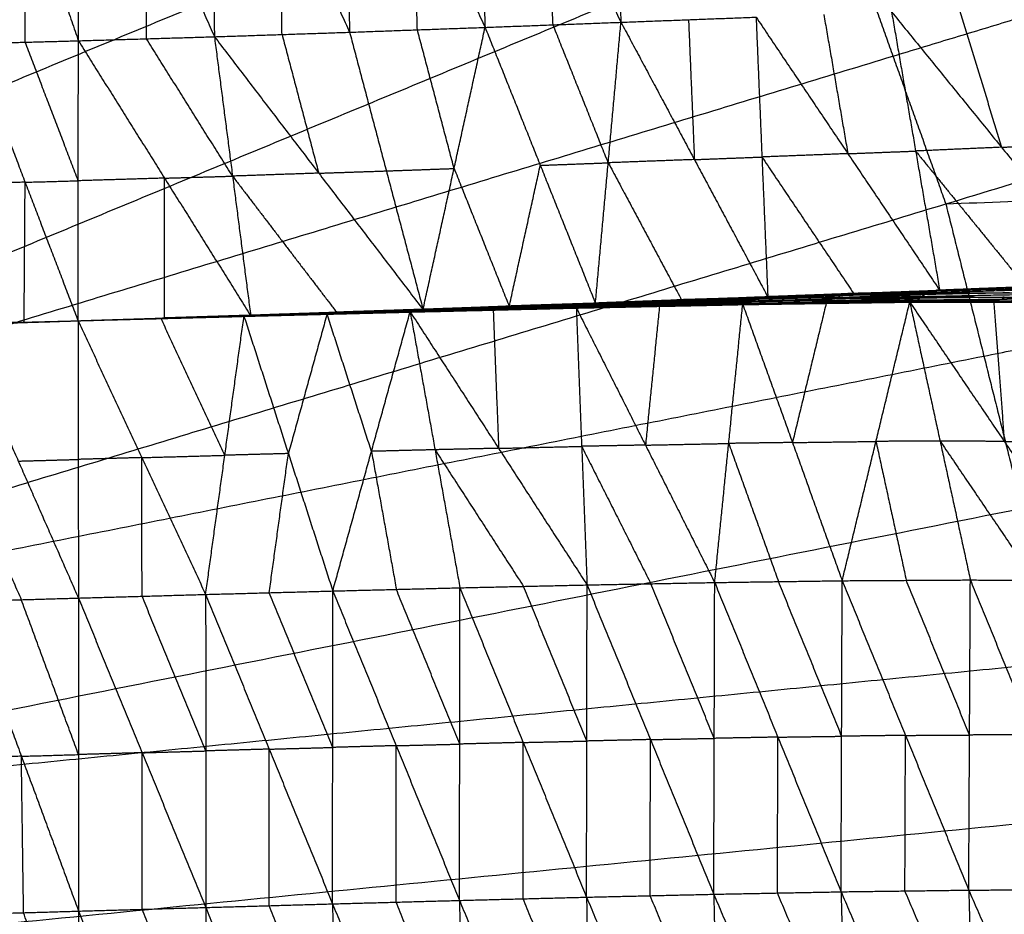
# Model space of a CAD drawing. Header units: millimetres. Extents: x -106 to 110, y -96 to 120.
# Tile 776 of 1020: x 20 to 28, y 14 to 21. Entities that reach past the tile are written whole.
import ezdxf

# ---------------------------------------------------------------- set-up
doc = ezdxf.new("R2010")
doc.units = ezdxf.units.MM
doc.header["$MEASUREMENT"] = 0
doc.layers.add('Default', color=7, linetype='Continuous', true_color=0x000000)

msp = doc.modelspace()

# ---------------------------------------------------------------- linework, layer by layer
at = {"layer": 'Default'}
for points in [[(1.8192, 11.9553, 3.7219), (11.2431, 21.3793, 3.7354), (20.667, 30.8032, 3.7488)], [(1.8192, 11.9553, 3.7219), (12.1214, 20.4102, 3.7354), (22.4237, 28.865, 3.7488)], [(12.1214, 20.4102, 3.7354), (17.6621, 24.1124, 3.7421), (23.2028, 27.8145, 3.7488)], [(1.8192, 11.9553, 3.7219), (12.9005, 19.3597, 3.7354), (23.9819, 26.764, 3.7488)], [(12.9005, 19.3597, 3.7354), (18.7774, 22.5009, 3.7421), (24.6543, 25.6422, 3.7488)], [(1.8192, 11.9553, 3.7219), (13.5729, 18.2379, 3.7354), (25.3267, 24.5204, 3.7488)], [(27.3263, 19.6929, 3.7488), (35.1092, 22.0538, 3.779), (42.892, 24.4147, 3.8092)], [(23.3767, 23.7601, -2.8234), (23.4308, 22.4622, -2.3262), (23.4849, 21.1642, -1.829)], [(23.3767, 23.7601, -2.8234), (23.9973, 22.4834, -2.3256), (24.618, 21.2067, -1.8278)], [(24.4725, 23.7977, -2.8249), (24.5452, 22.5022, -2.3263), (24.618, 21.2067, -1.8278)], [(20.0937, 21.0525, -1.8327), (20.0944, 22.3544, -2.3283), (20.0951, 23.6564, -2.824)], [(20.0951, 23.6564, -2.824), (20.6615, 22.3712, -2.3271), (21.2279, 21.0861, -1.8302)], [(21.1925, 23.6885, -2.8209), (21.2102, 22.3873, -2.3255), (21.2279, 21.0861, -1.8302)], [(21.1925, 23.6885, -2.8209), (21.7739, 22.4061, -2.3251), (22.3552, 21.1236, -1.8294)], [(22.2834, 23.7234, -2.8214), (22.3193, 22.4235, -2.3254), (22.3552, 21.1236, -1.8294)], [(22.2834, 23.7234, -2.8214), (22.8842, 22.4438, -2.3252), (23.4849, 21.1642, -1.829)], [(19.2112, 23.6324, -2.8303), (19.6524, 22.3424, -2.3315), (20.0937, 21.0525, -1.8327)], [(13.5729, 18.2379, 3.7354), (19.7294, 20.788, 3.7421), (25.8859, 23.3381, 3.7488)], [(26.8857, 20.9243, 3.7488), (30.7771, 22.1048, 3.7639), (34.6685, 23.2852, 3.779)], [(22.9201, 21.1439, -1.8292), (22.9021, 21.7939, -2.0772), (22.8842, 22.4438, -2.3252)], [(24.0514, 21.1854, -1.8284), (24.0244, 21.8344, -2.077), (23.9973, 22.4834, -2.3256)], [(19.6509, 21.0406, -1.8347), (19.6516, 21.6915, -2.0831), (19.6524, 22.3424, -2.3315)], [(20.6608, 21.0693, -1.8315), (20.6611, 21.7203, -2.0793), (20.6615, 22.3712, -2.3271)], [(21.7916, 21.1049, -1.8298), (21.7827, 21.7555, -2.0775), (21.7739, 22.4061, -2.3251)], [(1.8192, 11.9553, 3.7219), (14.1321, 17.0555, 3.7354), (26.4451, 22.1557, 3.7488)], [(26.4451, 22.1557, 3.7488), (26.8857, 20.9243, 3.7488), (27.3263, 19.6929, 3.7488)], [(26.3093, 21.2714, -1.8215), (26.4096, 20.6914, -1.3616), (26.5099, 20.1113, -0.9016)], [(26.8743, 21.2933, -1.8185), (27.0749, 20.1332, -0.8986), (27.2755, 18.9731, 0.0213)], [(26.8743, 21.2933, -1.8185), (27.7911, 20.1649, -0.897), (28.7079, 19.0366, 0.0245)], [(27.4388, 21.3166, -1.8132), (27.615, 20.7408, -1.3551), (27.7911, 20.1649, -0.897)], [(23.4849, 21.1642, -1.829), (24.0514, 21.1854, -1.8284), (24.618, 21.2067, -1.8278)], [(24.5116, 20.0354, -0.906), (24.2815, 20.6104, -1.3672), (24.0514, 21.1854, -1.8284)], [(24.4052, 18.8641, 0.0159), (24.5116, 20.0354, -0.906), (24.618, 21.2067, -1.8278)], [(24.618, 21.2067, -1.8278), (25.1811, 21.2281, -1.8262), (25.7443, 21.2495, -1.8246)], [(24.618, 21.2067, -1.8278), (25.2301, 20.0622, -0.9046), (25.8422, 18.9178, 0.0185)], [(25.1811, 21.2281, -1.8262), (25.2056, 20.6452, -1.3654), (25.2301, 20.0622, -0.9046)], [(25.7443, 21.2495, -1.8246), (25.7932, 20.0836, -0.9031), (25.8422, 18.9178, 0.0185)], [(25.7443, 21.2495, -1.8246), (26.5099, 20.1113, -0.9016), (27.2755, 18.9731, 0.0213)], [(21.2279, 21.0861, -1.8302), (21.7916, 21.1049, -1.8298), (22.3552, 21.1236, -1.8294)], [(21.7916, 21.1049, -1.8298), (21.9446, 20.5268, -1.3691), (22.0977, 19.9488, -0.9084)], [(22.3552, 21.1236, -1.8294), (22.9201, 21.1439, -1.8292), (23.4849, 21.1642, -1.829)], [(22.3552, 21.1236, -1.8294), (22.6614, 19.9676, -0.908), (22.9676, 18.8116, 0.0134)], [(23.2263, 19.9879, -0.9078), (23.0732, 20.5659, -1.3685), (22.9201, 21.1439, -1.8292)], [(22.9676, 18.8116, 0.0134), (23.2263, 19.9879, -0.9078), (23.4849, 21.1642, -1.829)], [(23.4849, 21.1642, -1.829), (23.9451, 20.0142, -0.9066), (24.4052, 18.8641, 0.0159)], [(19.208, 21.0287, -1.8366), (19.6509, 21.0406, -1.8347), (20.0937, 21.0525, -1.8327)], [(19.208, 21.0287, -1.8366), (19.6495, 19.8736, -0.9139), (20.0909, 18.7184, 0.0088)], [(20.0923, 19.8855, -0.912), (19.8716, 20.463, -1.3733), (19.6509, 21.0406, -1.8347)], [(20.0909, 18.7184, 0.0088), (20.0923, 19.8855, -0.912), (20.0937, 21.0525, -1.8327)], [(20.0937, 21.0525, -1.8327), (20.6608, 21.0693, -1.8315), (21.2279, 21.0861, -1.8302)], [(20.0937, 21.0525, -1.8327), (20.8119, 19.9074, -0.9107), (21.53, 18.7623, 0.0112)], [(21.379, 19.9242, -0.9095), (21.0199, 20.4967, -1.3705), (20.6608, 21.0693, -1.8315)], [(21.2279, 21.0861, -1.8302), (21.379, 19.9242, -0.9095), (21.53, 18.7623, 0.0112)], [(21.2279, 21.0861, -1.8302), (22.0977, 19.9488, -0.9084), (22.9676, 18.8116, 0.0134)], [(14.1321, 17.0555, 3.7354), (20.5089, 18.9899, 3.7421), (26.8857, 20.9243, 3.7488)], [(27.3263, 19.6929, 3.7488), (35.6209, 20.0108, 3.779), (43.9154, 20.3288, 3.8092)], [(26.5099, 20.1113, -0.9016), (26.7924, 20.1223, -0.9001), (27.0749, 20.1332, -0.8986)], [(27.7911, 20.1649, -0.897), (27.433, 20.1491, -0.8978), (27.0749, 20.1332, -0.8986)], [(27.0749, 20.1332, -0.8986), (27.5333, 19.569, -0.4378), (27.9917, 19.0048, 0.0229)], [(27.7911, 20.1649, -0.897), (28.0734, 20.1766, -0.8944), (28.3556, 20.1882, -0.8918)], [(23.9451, 20.0142, -0.9066), (24.2283, 20.0248, -0.9063), (24.5116, 20.0354, -0.906)], [(25.2301, 20.0622, -0.9046), (24.8709, 20.0488, -0.9053), (24.5116, 20.0354, -0.906)], [(24.5116, 20.0354, -0.906), (24.8177, 19.4632, -0.4444), (25.1237, 18.891, 0.0172)], [(25.2301, 20.0622, -0.9046), (25.5117, 20.0729, -0.9039), (25.7932, 20.0836, -0.9031)], [(26.5099, 20.1113, -0.9016), (26.1516, 20.0975, -0.9024), (25.7932, 20.0836, -0.9031)], [(25.7932, 20.0836, -0.9031), (26.1761, 19.5145, -0.4416), (26.5589, 18.9454, 0.0199)], [(22.0977, 19.9488, -0.9084), (22.3796, 19.9582, -0.9082), (22.6614, 19.9676, -0.908)], [(22.6614, 19.9676, -0.908), (22.9438, 19.9777, -0.9079), (23.2263, 19.9879, -0.9078)], [(23.2263, 19.9879, -0.9078), (23.4563, 19.4129, -0.4466), (23.6864, 18.8378, 0.0146)], [(23.6864, 18.8378, 0.0146), (23.8158, 19.426, -0.446), (23.9451, 20.0142, -0.9066)], [(27.6441, 18.4242, 3.7488), (31.6325, 19.2175, 3.7639), (35.6209, 20.0108, 3.779)], [(19.6495, 19.8736, -0.9139), (19.4246, 19.8673, -0.9142), (19.1997, 19.861, -0.9145)], [(19.6411, 18.7059, 0.0082), (19.6453, 19.2897, -0.4529), (19.6495, 19.8736, -0.9139)], [(19.6495, 19.8736, -0.9139), (19.8709, 19.8795, -0.9129), (20.0923, 19.8855, -0.912)], [(20.8119, 19.9074, -0.9107), (20.4521, 19.8964, -0.9114), (20.0923, 19.8855, -0.912)], [(20.8105, 18.7404, 0.01), (20.8112, 19.3239, -0.4504), (20.8119, 19.9074, -0.9107)], [(20.8119, 19.9074, -0.9107), (21.0954, 19.9158, -0.9101), (21.379, 19.9242, -0.9095)], [(22.0977, 19.9488, -0.9084), (21.7383, 19.9365, -0.909), (21.379, 19.9242, -0.9095)], [(21.379, 19.9242, -0.9095), (21.8139, 19.3556, -0.4486), (22.2488, 18.7869, 0.0123)], [(1.8192, 11.9553, 3.7219), (14.5727, 15.8241, 3.7354), (27.3263, 19.6929, 3.7488)], [(27.3263, 19.6929, 3.7488), (27.6441, 18.4242, 3.7488), (27.9619, 17.1555, 3.7488)], [(25.7971, 18.9193, 0.0152), (26.5095, 18.9454, 0.0148), (27.2218, 18.9716, 0.0145)], [(25.8422, 18.9178, 0.0185), (26.5589, 18.9454, 0.0199), (27.2755, 18.9731, 0.0213)], [(25.8422, 18.9178, 0.0185), (26.532, 18.9447, 0.0165), (27.2218, 18.9716, 0.0145)], [(26.532, 18.9447, 0.0165), (26.8903, 18.9585, 0.0172), (27.2487, 18.9724, 0.0179)], [(27.1729, 18.9526, -0.003), (27.8819, 18.9741, -0.0114), (28.5909, 18.9956, -0.0198)], [(27.1729, 18.9526, -0.003), (27.1974, 18.9621, 0.0057), (27.2218, 18.9716, 0.0145)], [(27.9064, 18.9836, -0.0027), (27.5519, 18.9729, 0.0015), (27.1974, 18.9621, 0.0057)], [(27.2218, 18.9716, 0.0145), (27.9342, 18.9994, 0.0101), (28.6465, 19.0271, 0.0057)], [(27.2218, 18.9716, 0.0145), (27.9064, 18.9836, -0.0027), (28.5909, 18.9956, -0.0198)], [(27.2218, 18.9716, 0.0145), (27.2487, 18.9724, 0.0179), (27.2755, 18.9731, 0.0213)], [(27.961, 19.0001, 0.0135), (27.6048, 18.9862, 0.0157), (27.2487, 18.9724, 0.0179)], [(27.2487, 18.9724, 0.0179), (27.5914, 18.9859, 0.014), (27.9342, 18.9994, 0.0101)], [(27.2755, 18.9731, 0.0213), (27.9917, 19.0048, 0.0229), (28.7079, 19.0366, 0.0245)], [(27.2755, 18.9731, 0.0213), (27.961, 19.0001, 0.0135), (28.6465, 19.0271, 0.0057)], [(24.3112, 18.8451, -0.0037), (25.0152, 18.8654, -0.0026), (25.7191, 18.8856, -0.0016)], [(24.3395, 18.8596, -0.0006), (25.0478, 18.8834, 0.0004), (25.7561, 18.9073, 0.0015)], [(24.3395, 18.8596, -0.0006), (25.0293, 18.8726, -0.0011), (25.7191, 18.8856, -0.0016)], [(25.0635, 18.887, 0.0065), (24.7093, 18.8751, 0.006), (24.3552, 18.8631, 0.0055)], [(24.3708, 18.8667, 0.0115), (25.084, 18.893, 0.0134), (25.7971, 18.9193, 0.0152)], [(24.3708, 18.8667, 0.0115), (25.0635, 18.887, 0.0065), (25.7561, 18.9073, 0.0015)], [(24.388, 18.8654, 0.0137), (24.736, 18.8792, 0.0135), (25.084, 18.893, 0.0134)], [(25.1012, 18.8917, 0.0155), (24.7446, 18.8786, 0.0146), (24.388, 18.8654, 0.0137)], [(24.4052, 18.8641, 0.0159), (25.1012, 18.8917, 0.0155), (25.7971, 18.9193, 0.0152)], [(24.4052, 18.8641, 0.0159), (25.1237, 18.891, 0.0172), (25.8422, 18.9178, 0.0185)], [(25.0293, 18.8726, -0.0011), (25.3835, 18.8845, -0.0006), (25.7376, 18.8964, 0)], [(25.7376, 18.8964, 0), (25.3927, 18.8899, 0.0002), (25.0478, 18.8834, 0.0004)], [(25.0478, 18.8834, 0.0004), (25.0556, 18.8852, 0.0035), (25.0635, 18.887, 0.0065)], [(25.0635, 18.887, 0.0065), (25.42, 18.9001, 0.0074), (25.7766, 18.9133, 0.0083)], [(25.7766, 18.9133, 0.0083), (25.4303, 18.9031, 0.0109), (25.084, 18.893, 0.0134)], [(25.1012, 18.8917, 0.0155), (25.4604, 18.9051, 0.0162), (25.8197, 18.9185, 0.0168)], [(25.1237, 18.891, 0.0172), (25.1125, 18.8913, 0.0164), (25.1012, 18.8917, 0.0155)], [(25.6864, 18.8652, 0.0031), (26.3881, 18.8788, 0.0012), (27.0897, 18.8923, -0.0007)], [(25.6864, 18.8652, 0.0031), (25.7028, 18.8754, 0.0007), (25.7191, 18.8856, -0.0016)], [(26.4044, 18.8889, -0.0011), (26.0536, 18.8822, -0.0002), (25.7028, 18.8754, 0.0007)], [(25.7191, 18.8856, -0.0016), (26.424, 18.9036, -0.004), (27.1289, 18.9215, -0.0065)], [(25.7191, 18.8856, -0.0016), (25.7376, 18.8964, 0), (25.7561, 18.9073, 0.0015)], [(25.7191, 18.8856, -0.0016), (26.4044, 18.8889, -0.0011), (27.0897, 18.8923, -0.0007)], [(26.4425, 18.9144, -0.0025), (26.09, 18.9054, -0.0013), (25.7376, 18.8964, 0)], [(25.7561, 18.9073, 0.0015), (26.4645, 18.9299, -0.0008), (27.1729, 18.9526, -0.003)], [(25.7561, 18.9073, 0.0015), (26.4425, 18.9144, -0.0025), (27.1289, 18.9215, -0.0065)], [(25.7561, 18.9073, 0.0015), (25.7766, 18.9133, 0.0083), (25.7971, 18.9193, 0.0152)], [(26.485, 18.9359, 0.0061), (26.1308, 18.9246, 0.0072), (25.7766, 18.9133, 0.0083)], [(25.7971, 18.9193, 0.0152), (26.485, 18.9359, 0.0061), (27.1729, 18.9526, -0.003)], [(25.7971, 18.9193, 0.0152), (25.8197, 18.9185, 0.0168), (25.8422, 18.9178, 0.0185)], [(25.8197, 18.9185, 0.0168), (26.1646, 18.932, 0.0158), (26.5095, 18.9454, 0.0148)], [(26.532, 18.9447, 0.0165), (26.1758, 18.9316, 0.0167), (25.8197, 18.9185, 0.0168)], [(26.3709, 18.8699, 0.0089), (26.7217, 18.8767, 0.0079), (27.0726, 18.8834, 0.007)], [(26.3881, 18.8788, 0.0012), (26.3962, 18.8838, 0), (26.4044, 18.8889, -0.0011)], [(27.0726, 18.8834, 0.007), (26.7303, 18.8811, 0.0041), (26.3881, 18.8788, 0.0012)], [(26.4044, 18.8889, -0.0011), (26.7569, 18.8979, -0.0024), (27.1093, 18.9069, -0.0036)], [(26.424, 18.9036, -0.004), (26.4332, 18.909, -0.0032), (26.4425, 18.9144, -0.0025)], [(27.1093, 18.9069, -0.0036), (26.7667, 18.9052, -0.0038), (26.424, 18.9036, -0.004)], [(26.4425, 18.9144, -0.0025), (26.7967, 18.9257, -0.0036), (27.1509, 18.9371, -0.0047)], [(27.1509, 18.9371, -0.0047), (26.8077, 18.9335, -0.0028), (26.4645, 18.9299, -0.0008)], [(26.4645, 18.9299, -0.0008), (26.4748, 18.9329, 0.0027), (26.485, 18.9359, 0.0061)], [(26.485, 18.9359, 0.0061), (26.8412, 18.949, 0.0059), (27.1974, 18.9621, 0.0057)], [(27.1974, 18.9621, 0.0057), (26.8534, 18.9538, 0.0103), (26.5095, 18.9454, 0.0148)], [(26.5589, 18.9454, 0.0199), (26.5454, 18.9451, 0.0182), (26.532, 18.9447, 0.0165)], [(27.0554, 18.8746, 0.0147), (27.0726, 18.8834, 0.007), (27.0897, 18.8923, -0.0007)], [(27.7744, 18.8852, 0.0029), (27.4235, 18.8843, 0.0049), (27.0726, 18.8834, 0.007)], [(27.0897, 18.8923, -0.0007), (27.1093, 18.9069, -0.0036), (27.1289, 18.9215, -0.0065)], [(27.0897, 18.8923, -0.0007), (27.7935, 18.8995, -0.0086), (28.4972, 18.9067, -0.0165)], [(27.0897, 18.8923, -0.0007), (27.7744, 18.8852, 0.0029), (28.4591, 18.8781, 0.0065)], [(27.8131, 18.9141, -0.0115), (27.4612, 18.9105, -0.0075), (27.1093, 18.9069, -0.0036)], [(27.1289, 18.9215, -0.0065), (27.1509, 18.9371, -0.0047), (27.1729, 18.9526, -0.003)], [(27.1289, 18.9215, -0.0065), (27.835, 18.9357, -0.0156), (28.5411, 18.9499, -0.0247)], [(27.1289, 18.9215, -0.0065), (27.8131, 18.9141, -0.0115), (28.4972, 18.9067, -0.0165)], [(27.857, 18.9512, -0.0139), (27.504, 18.9441, -0.0093), (27.1509, 18.9371, -0.0047)], [(27.1729, 18.9526, -0.003), (27.857, 18.9512, -0.0139), (28.5411, 18.9499, -0.0247)], [(27.7573, 18.8764, 0.0106), (27.7659, 18.8808, 0.0067), (27.7744, 18.8852, 0.0029)], [(27.7744, 18.8852, 0.0029), (28.1263, 18.8888, -0.0011), (28.4782, 18.8924, -0.005)], [(27.7935, 18.8995, -0.0086), (27.8033, 18.9068, -0.0101), (27.8131, 18.9141, -0.0115)], [(28.4782, 18.8924, -0.005), (28.1358, 18.896, -0.0068), (27.7935, 18.8995, -0.0086)], [(27.8131, 18.9141, -0.0115), (28.1661, 18.9212, -0.0161), (28.5192, 18.9283, -0.0206)], [(21.4971, 18.7598, -0.0046), (22.2009, 18.7812, -0.0057), (22.9047, 18.8026, -0.0067)], [(21.507, 18.7632, -0.0023), (22.2154, 18.7871, -0.003), (22.9237, 18.811, -0.0037)], [(21.507, 18.7632, -0.0023), (22.2059, 18.7829, -0.0045), (22.9047, 18.8026, -0.0067)], [(21.518, 18.7643, 0.005), (22.2313, 18.7894, 0.006), (22.9446, 18.8145, 0.007)], [(21.518, 18.7643, 0.005), (22.2209, 18.7876, 0.0007), (22.9237, 18.811, -0.0037)], [(21.53, 18.7623, 0.0112), (22.2373, 18.7884, 0.0091), (22.9446, 18.8145, 0.007)], [(21.53, 18.7623, 0.0112), (22.2488, 18.7869, 0.0123), (22.9676, 18.8116, 0.0134)], [(22.2059, 18.7829, -0.0045), (22.56, 18.7948, -0.0049), (22.9142, 18.8068, -0.0052)], [(22.9142, 18.8068, -0.0052), (22.5648, 18.7969, -0.0041), (22.2154, 18.7871, -0.003)], [(22.2209, 18.7876, 0.0007), (22.5775, 18.8002, 0.0012), (22.9342, 18.8128, 0.0016)], [(22.9342, 18.8128, 0.0016), (22.5827, 18.8011, 0.0038), (22.2313, 18.7894, 0.006)], [(22.2373, 18.7884, 0.0091), (22.5967, 18.8007, 0.0097), (22.9561, 18.813, 0.0102)], [(22.86, 18.7939, 0.0124), (23.5525, 18.8106, 0.0136), (24.245, 18.8273, 0.0147)], [(22.8664, 18.7927, 0.0094), (23.2095, 18.8016, 0.0115), (23.5525, 18.8106, 0.0136)], [(23.559, 18.8094, 0.0106), (23.2127, 18.801, 0.01), (22.8664, 18.7927, 0.0094)], [(22.8729, 18.7915, 0.0065), (23.559, 18.8094, 0.0106), (24.245, 18.8273, 0.0147)], [(22.8729, 18.7915, 0.0065), (23.5685, 18.8082, 0.0088), (24.264, 18.8249, 0.0111)], [(23.5759, 18.8099, 0.004), (23.2282, 18.8015, 0.0028), (22.8804, 18.7931, 0.0017)], [(22.8878, 18.7948, -0.0031), (23.587, 18.8132, -0.0014), (24.2861, 18.8316, 0.0004)], [(22.8878, 18.7948, -0.0031), (23.5759, 18.8099, 0.004), (24.264, 18.8249, 0.0111)], [(22.8878, 18.7948, -0.0031), (22.8963, 18.7987, -0.0049), (22.9047, 18.8026, -0.0067)], [(23.5954, 18.8171, -0.0032), (23.2459, 18.8079, -0.0041), (22.8963, 18.7987, -0.0049)], [(22.9047, 18.8026, -0.0067), (23.608, 18.8239, -0.0052), (24.3112, 18.8451, -0.0037)], [(22.9047, 18.8026, -0.0067), (23.5954, 18.8171, -0.0032), (24.2861, 18.8316, 0.0004)], [(22.9047, 18.8026, -0.0067), (22.9142, 18.8068, -0.0052), (22.9237, 18.811, -0.0037)], [(23.6175, 18.8281, -0.0037), (23.2658, 18.8174, -0.0045), (22.9142, 18.8068, -0.0052)], [(22.9237, 18.811, -0.0037), (23.6316, 18.8353, -0.0021), (24.3395, 18.8596, -0.0006)], [(22.9237, 18.811, -0.0037), (23.6175, 18.8281, -0.0037), (24.3112, 18.8451, -0.0037)], [(22.9237, 18.811, -0.0037), (22.9342, 18.8128, 0.0016), (22.9446, 18.8145, 0.007)], [(23.6421, 18.837, 0.0032), (23.2881, 18.8249, 0.0024), (22.9342, 18.8128, 0.0016)], [(22.9446, 18.8145, 0.007), (23.6577, 18.8406, 0.0092), (24.3708, 18.8667, 0.0115)], [(22.9446, 18.8145, 0.007), (23.6421, 18.837, 0.0032), (24.3395, 18.8596, -0.0006)], [(22.9446, 18.8145, 0.007), (22.9561, 18.813, 0.0102), (22.9676, 18.8116, 0.0134)], [(22.9561, 18.813, 0.0102), (23.3069, 18.8268, 0.0097), (23.6577, 18.8406, 0.0092)], [(23.6692, 18.8391, 0.0125), (23.3127, 18.8261, 0.0113), (22.9561, 18.813, 0.0102)], [(22.9676, 18.8116, 0.0134), (23.6692, 18.8391, 0.0125), (24.3708, 18.8667, 0.0115)], [(22.9676, 18.8116, 0.0134), (23.6864, 18.8378, 0.0146), (24.4052, 18.8641, 0.0159)], [(23.5525, 18.8106, 0.0136), (23.575, 18.233, -0.465), (23.5976, 17.6554, -0.9436)], [(23.559, 18.8094, 0.0106), (23.9068, 18.8177, 0.0117), (24.2545, 18.8261, 0.0129)], [(23.5685, 18.8082, 0.0088), (23.5637, 18.8088, 0.0097), (23.559, 18.8094, 0.0106)], [(23.5685, 18.8082, 0.0088), (23.5722, 18.809, 0.0064), (23.5759, 18.8099, 0.004)], [(23.5759, 18.8099, 0.004), (23.9255, 18.8191, 0.0049), (24.2751, 18.8283, 0.0058)], [(24.2751, 18.8283, 0.0058), (23.931, 18.8207, 0.0022), (23.587, 18.8132, -0.0014)], [(23.587, 18.8132, -0.0014), (23.5912, 18.8152, -0.0023), (23.5954, 18.8171, -0.0032)], [(23.5954, 18.8171, -0.0032), (23.9471, 18.8278, -0.0024), (24.2987, 18.8384, -0.0017)], [(24.2987, 18.8384, -0.0017), (23.9533, 18.8311, -0.0034), (23.608, 18.8239, -0.0052)], [(23.608, 18.8239, -0.0052), (23.6127, 18.826, -0.0045), (23.6175, 18.8281, -0.0037)], [(23.6175, 18.8281, -0.0037), (23.9714, 18.8402, -0.0029), (24.3254, 18.8523, -0.0022)], [(24.3254, 18.8523, -0.0022), (23.9785, 18.8438, -0.0021), (23.6316, 18.8353, -0.0021)], [(23.6316, 18.8353, -0.0021), (23.6368, 18.8362, 0.0005), (23.6421, 18.837, 0.0032)], [(23.6421, 18.837, 0.0032), (23.9986, 18.8501, 0.0043), (24.3552, 18.8631, 0.0055)], [(24.3552, 18.8631, 0.0055), (24.0065, 18.8519, 0.0074), (23.6577, 18.8406, 0.0092)], [(23.6692, 18.8391, 0.0125), (24.0286, 18.8523, 0.0131), (24.388, 18.8654, 0.0137)], [(23.6864, 18.8378, 0.0146), (23.6778, 18.8385, 0.0136), (23.6692, 18.8391, 0.0125)], [(24.245, 18.8273, 0.0147), (24.939, 18.8414, 0.0159), (25.633, 18.8554, 0.0172)], [(24.245, 18.8273, 0.0147), (24.2545, 18.8261, 0.0129), (24.264, 18.8249, 0.0111)], [(24.245, 18.8273, 0.0147), (24.2901, 17.672, -0.9424), (24.3352, 16.5168, -1.8996)], [(24.245, 18.8273, 0.0147), (24.8222, 17.6821, -0.9403), (25.3994, 16.537, -1.8954)], [(24.2545, 18.8261, 0.0129), (24.5968, 18.8337, 0.0144), (24.939, 18.8414, 0.0159)], [(24.9485, 18.8402, 0.0142), (24.6015, 18.8331, 0.0135), (24.2545, 18.8261, 0.0129)], [(24.264, 18.8249, 0.0111), (24.9485, 18.8402, 0.0142), (25.633, 18.8554, 0.0172)], [(24.264, 18.8249, 0.0111), (24.9609, 18.8394, 0.0131), (25.6577, 18.8539, 0.015)], [(24.264, 18.8249, 0.0111), (24.2751, 18.8283, 0.0058), (24.2861, 18.8316, 0.0004)], [(24.9719, 18.8428, 0.0077), (24.6235, 18.8355, 0.0067), (24.2751, 18.8283, 0.0058)], [(24.2861, 18.8316, 0.0004), (24.9862, 18.8484, 0.0017), (25.6864, 18.8652, 0.0031)], [(24.2861, 18.8316, 0.0004), (24.9719, 18.8428, 0.0077), (25.6577, 18.8539, 0.015)], [(24.2861, 18.8316, 0.0004), (24.2987, 18.8384, -0.0017), (24.3112, 18.8451, -0.0037)], [(24.9988, 18.8552, -0.0003), (24.6487, 18.8468, -0.001), (24.2987, 18.8384, -0.0017)], [(24.3112, 18.8451, -0.0037), (24.9988, 18.8552, -0.0003), (25.6864, 18.8652, 0.0031)], [(24.3112, 18.8451, -0.0037), (24.3254, 18.8523, -0.0022), (24.3395, 18.8596, -0.0006)], [(25.0293, 18.8726, -0.0011), (24.6773, 18.8625, -0.0016), (24.3254, 18.8523, -0.0022)], [(24.3395, 18.8596, -0.0006), (24.3552, 18.8631, 0.0055), (24.3708, 18.8667, 0.0115)], [(24.3708, 18.8667, 0.0115), (24.388, 18.8654, 0.0137), (24.4052, 18.8641, 0.0159)], [(24.939, 18.8414, 0.0159), (24.8806, 18.2617, -0.4622), (24.8222, 17.6821, -0.9403)], [(24.9485, 18.8402, 0.0142), (25.2969, 18.8474, 0.0151), (25.6454, 18.8547, 0.0161)], [(24.9609, 18.8394, 0.0131), (24.9547, 18.8398, 0.0136), (24.9485, 18.8402, 0.0142)], [(24.9609, 18.8394, 0.0131), (24.9664, 18.8411, 0.0104), (24.9719, 18.8428, 0.0077)], [(24.9719, 18.8428, 0.0077), (25.322, 18.8512, 0.0084), (25.672, 18.8596, 0.009)], [(25.672, 18.8596, 0.009), (25.3291, 18.854, 0.0054), (24.9862, 18.8484, 0.0017)], [(24.9862, 18.8484, 0.0017), (24.9925, 18.8518, 0.0007), (24.9988, 18.8552, -0.0003)], [(24.9988, 18.8552, -0.0003), (25.3508, 18.8653, 0.0002), (25.7028, 18.8754, 0.0007)], [(25.7028, 18.8754, 0.0007), (25.359, 18.8704, -0.0009), (25.0152, 18.8654, -0.0026)], [(25.0152, 18.8654, -0.0026), (25.0223, 18.869, -0.0019), (25.0293, 18.8726, -0.0011)], [(25.3994, 16.537, -1.8954), (25.5162, 17.6962, -0.9391), (25.633, 18.8554, 0.0172)], [(25.633, 18.8554, 0.0172), (26.3295, 18.8648, 0.0185), (27.0259, 18.8741, 0.0199)], [(25.633, 18.8554, 0.0172), (25.6454, 18.8547, 0.0161), (25.6577, 18.8539, 0.015)], [(25.633, 18.8554, 0.0172), (26.0478, 17.7037, -0.9354), (26.4625, 16.552, -1.8879)], [(25.6454, 18.8547, 0.0161), (25.9874, 18.8597, 0.0173), (26.3295, 18.8648, 0.0185)], [(26.3418, 18.864, 0.0175), (25.9936, 18.8593, 0.0168), (25.6454, 18.8547, 0.0161)], [(25.6577, 18.8539, 0.015), (26.3565, 18.8643, 0.0148), (27.0554, 18.8746, 0.0147)], [(25.6577, 18.8539, 0.015), (26.3418, 18.864, 0.0175), (27.0259, 18.8741, 0.0199)], [(25.6577, 18.8539, 0.015), (25.672, 18.8596, 0.009), (25.6864, 18.8652, 0.0031)], [(26.3709, 18.8699, 0.0089), (26.0215, 18.8648, 0.009), (25.672, 18.8596, 0.009)], [(25.6864, 18.8652, 0.0031), (26.3709, 18.8699, 0.0089), (27.0554, 18.8746, 0.0147)], [(26.3295, 18.8648, 0.0185), (26.1886, 18.2842, -0.4584), (26.0478, 17.7037, -0.9354)], [(26.3418, 18.864, 0.0175), (26.6912, 18.8692, 0.0174), (27.0406, 18.8744, 0.0173)], [(26.3565, 18.8643, 0.0148), (26.3492, 18.8642, 0.0162), (26.3418, 18.864, 0.0175)], [(26.3565, 18.8643, 0.0148), (26.3637, 18.8671, 0.0119), (26.3709, 18.8699, 0.0089)], [(26.4625, 16.552, -1.8879), (26.7442, 17.7131, -0.934), (27.0259, 18.8741, 0.0199)], [(27.0259, 18.8741, 0.0199), (27.0406, 18.8744, 0.0173), (27.0554, 18.8746, 0.0147)], [(27.0259, 18.8741, 0.0199), (27.2785, 17.7162, -0.928), (27.5311, 16.5583, -1.8759)], [(27.0259, 18.8741, 0.0199), (27.7264, 18.873, 0.0214), (28.4268, 18.8718, 0.0229)], [(27.0259, 18.8741, 0.0199), (27.8143, 17.7127, -0.919), (28.6026, 16.5512, -1.8578)], [(27.0406, 18.8744, 0.0173), (27.3835, 18.8737, 0.0193), (27.7264, 18.873, 0.0214)], [(27.7411, 18.8732, 0.0188), (27.3909, 18.8738, 0.018), (27.0406, 18.8744, 0.0173)], [(27.0554, 18.8746, 0.0147), (27.7573, 18.8764, 0.0106), (28.4591, 18.8781, 0.0065)], [(27.0554, 18.8746, 0.0147), (27.7411, 18.8732, 0.0188), (28.4268, 18.8718, 0.0229)], [(27.7264, 18.873, 0.0214), (27.7703, 18.2928, -0.4488), (27.8143, 17.7127, -0.919)], [(27.7573, 18.8764, 0.0106), (27.7492, 18.8748, 0.0147), (27.7411, 18.8732, 0.0188)], [(27.7411, 18.8732, 0.0188), (28.0921, 18.8741, 0.0167), (28.443, 18.875, 0.0147)], [(20.0909, 18.7188, 0.009), (20.8045, 18.7416, 0.007), (21.518, 18.7643, 0.005)], [(20.0909, 18.7188, 0.009), (20.799, 18.741, 0.0034), (21.507, 18.7632, -0.0023)], [(20.0909, 18.7184, 0.0088), (20.8105, 18.7404, 0.01), (21.53, 18.7623, 0.0112)], [(20.0909, 18.7188, 0.009), (20.8105, 18.7405, 0.0101), (21.53, 18.7623, 0.0112)], [(20.0909, 18.7188, 0.009), (20.794, 18.7393, 0.0022), (21.4971, 18.7598, -0.0046)], [(20.0909, 18.7184, 0.0088), (20.7826, 18.7377, 0.0096), (21.4743, 18.757, 0.0103)], [(20.0909, 18.7188, 0.009), (20.7826, 18.7379, 0.0096), (21.4743, 18.757, 0.0103)], [(20.0909, 18.7188, 0.009), (20.7896, 18.7377, 0.0034), (21.4883, 18.7567, -0.0022)], [(20.0909, 18.7188, 0.009), (20.7858, 18.7372, 0.0067), (21.4807, 18.7556, 0.0045)], [(20.7826, 18.7379, 0.0096), (21.13, 18.7471, 0.0085), (21.4775, 18.7563, 0.0074)], [(20.7858, 18.7372, 0.0067), (20.7842, 18.7376, 0.0082), (20.7826, 18.7379, 0.0096)], [(21.3145, 17.5973, -0.9464), (21.0486, 18.1675, -0.4684), (20.7826, 18.7377, 0.0096)], [(20.7858, 18.7372, 0.0067), (21.1351, 18.7467, 0.0039), (21.4845, 18.7562, 0.0012)], [(20.7896, 18.7377, 0.0034), (21.1411, 18.748, 0), (21.4927, 18.7582, -0.0034)], [(21.4845, 18.7562, 0.0012), (21.137, 18.747, 0.0023), (20.7896, 18.7377, 0.0034)], [(20.794, 18.7393, 0.0022), (21.148, 18.7504, -0.0006), (21.502, 18.7615, -0.0034)], [(21.4927, 18.7582, -0.0034), (21.1433, 18.7488, -0.0006), (20.794, 18.7393, 0.0022)], [(20.799, 18.741, 0.0034), (21.1557, 18.7524, 0.0024), (21.5125, 18.7637, 0.0014)], [(21.502, 18.7615, -0.0034), (21.1505, 18.7512, 0), (20.799, 18.741, 0.0034)], [(21.5125, 18.7637, 0.0014), (21.1585, 18.7526, 0.0042), (20.8045, 18.7416, 0.007)], [(20.8045, 18.7416, 0.007), (21.1642, 18.7524, 0.0076), (21.524, 18.7633, 0.0081)], [(20.8105, 18.7405, 0.0101), (20.8075, 18.741, 0.0086), (20.8045, 18.7416, 0.007)], [(21.1548, 16.4376, -1.9032), (21.3145, 17.5973, -0.9464), (21.4743, 18.757, 0.0103)], [(21.4743, 18.757, 0.0103), (22.1671, 18.7754, 0.0114), (22.86, 18.7939, 0.0124)], [(21.4743, 18.757, 0.0103), (21.4775, 18.7563, 0.0074), (21.4807, 18.7556, 0.0045)], [(21.4743, 18.757, 0.0103), (21.8446, 17.6117, -0.946), (22.2149, 16.4664, -1.9024)], [(21.4775, 18.7563, 0.0074), (21.8223, 18.7659, 0.0094), (22.1671, 18.7754, 0.0114)], [(22.1703, 18.7748, 0.0085), (21.8239, 18.7655, 0.0079), (21.4775, 18.7563, 0.0074)], [(21.4807, 18.7556, 0.0045), (22.1703, 18.7748, 0.0085), (22.86, 18.7939, 0.0124)], [(21.4807, 18.7556, 0.0045), (22.1768, 18.7736, 0.0055), (22.8729, 18.7915, 0.0065)], [(21.4807, 18.7556, 0.0045), (21.4845, 18.7562, 0.0012), (21.4883, 18.7567, -0.0022)], [(22.1806, 18.7741, 0.0021), (21.8325, 18.7651, 0.0017), (21.4845, 18.7562, 0.0012)], [(21.4883, 18.7567, -0.0022), (22.188, 18.7757, -0.0027), (22.8878, 18.7948, -0.0031)], [(21.4883, 18.7567, -0.0022), (22.1806, 18.7741, 0.0021), (22.8729, 18.7915, 0.0065)], [(21.4883, 18.7567, -0.0022), (21.4927, 18.7582, -0.0034), (21.4971, 18.7598, -0.0046)], [(22.1924, 18.7773, -0.0039), (21.8425, 18.7678, -0.0036), (21.4927, 18.7582, -0.0034)], [(21.4971, 18.7598, -0.0046), (22.1924, 18.7773, -0.0039), (22.8878, 18.7948, -0.0031)], [(21.4971, 18.7598, -0.0046), (21.502, 18.7615, -0.0034), (21.507, 18.7632, -0.0023)], [(22.2059, 18.7829, -0.0045), (21.854, 18.7722, -0.004), (21.502, 18.7615, -0.0034)], [(21.507, 18.7632, -0.0023), (21.5125, 18.7637, 0.0014), (21.518, 18.7643, 0.005)], [(22.2209, 18.7876, 0.0007), (21.8667, 18.7757, 0.001), (21.5125, 18.7637, 0.0014)], [(21.518, 18.7643, 0.005), (21.524, 18.7633, 0.0081), (21.53, 18.7623, 0.0112)], [(21.524, 18.7633, 0.0081), (21.8777, 18.7764, 0.0071), (22.2313, 18.7894, 0.006)], [(22.2373, 18.7884, 0.0091), (21.8807, 18.7759, 0.0086), (21.524, 18.7633, 0.0081)], [(22.1671, 18.7754, 0.0114), (22.0059, 18.1936, -0.4673), (21.8446, 17.6117, -0.946)], [(22.5374, 17.6302, -0.945), (22.3523, 18.2028, -0.4668), (22.1671, 18.7754, 0.0114)], [(22.1703, 18.7748, 0.0085), (22.5184, 18.7837, 0.0089), (22.8664, 18.7927, 0.0094)], [(22.1768, 18.7736, 0.0055), (22.1736, 18.7742, 0.007), (22.1703, 18.7748, 0.0085)], [(22.1768, 18.7736, 0.0055), (22.1787, 18.7738, 0.0038), (22.1806, 18.7741, 0.0021)], [(22.1806, 18.7741, 0.0021), (22.5305, 18.7836, 0.0019), (22.8804, 18.7931, 0.0017)], [(22.8804, 18.7931, 0.0017), (22.5342, 18.7844, -0.0005), (22.188, 18.7757, -0.0027)], [(22.188, 18.7757, -0.0027), (22.1902, 18.7765, -0.0033), (22.1924, 18.7773, -0.0039)], [(22.1924, 18.7773, -0.0039), (22.5444, 18.788, -0.0044), (22.8963, 18.7987, -0.0049)], [(22.8963, 18.7987, -0.0049), (22.5486, 18.7899, -0.0053), (22.2009, 18.7812, -0.0057)], [(22.2009, 18.7812, -0.0057), (22.2034, 18.782, -0.0051), (22.2059, 18.7829, -0.0045)], [(22.2149, 16.4664, -1.9024), (22.5374, 17.6302, -0.945), (22.86, 18.7939, 0.0124)], [(22.2154, 18.7871, -0.003), (22.2181, 18.7874, -0.0011), (22.2209, 18.7876, 0.0007)], [(22.2488, 18.7869, 0.0123), (22.2431, 18.7877, 0.0107), (22.2373, 18.7884, 0.0091)], [(22.86, 18.7939, 0.0124), (22.8664, 18.7927, 0.0094), (22.8729, 18.7915, 0.0065)], [(22.86, 18.7939, 0.0124), (23.0674, 17.6435, -0.9446), (23.2749, 16.4931, -1.9015)], [(22.86, 18.7939, 0.0124), (23.5976, 17.6554, -0.9436), (24.3352, 16.5168, -1.8996)], [(22.8729, 18.7915, 0.0065), (22.8804, 18.7931, 0.0017), (22.8878, 18.7948, -0.0031)], [(19.0829, 18.6871, -0.0003), (19.5869, 18.7028, 0.0043), (20.0909, 18.7184, 0.0088)], [(19.091, 18.6904, 0.0075), (19.591, 18.7044, 0.0082), (20.0909, 18.7184, 0.0088)], [(19.091, 18.6904, 0.0075), (19.5924, 17.5489, -0.9489), (20.0939, 16.4075, -1.9052)], [(19.0941, 18.6879, -0.0062), (19.5925, 18.7032, 0.0013), (20.0909, 18.7184, 0.0088)], [(19.1034, 18.6902, -0.0081), (19.5972, 18.7043, 0.0003), (20.0909, 18.7184, 0.0088)], [(19.1108, 18.6929, -0.007), (19.6008, 18.7057, 0.0009), (20.0909, 18.7184, 0.0088)], [(19.1161, 18.6936, -0.0008), (19.6035, 18.706, 0.004), (20.0909, 18.7184, 0.0088)], [(19.6411, 18.7059, 0.0082), (19.3974, 18.6997, 0.0057), (19.1538, 18.6935, 0.0033)], [(19.1914, 18.6933, 0.0075), (19.6411, 18.7059, 0.0082), (20.0909, 18.7184, 0.0088)], [(20.0909, 18.7184, 0.0088), (20.0924, 17.563, -0.9482), (20.0939, 16.4075, -1.9052)], [(20.0909, 18.7184, 0.0088), (20.6228, 17.578, -0.9472), (21.1548, 16.4376, -1.9032)], [(14.5727, 15.8241, 3.7354), (21.1084, 17.1241, 3.7421), (27.6441, 18.4242, 3.7488)], [(23.5976, 17.6554, -0.9436), (23.3325, 17.6494, -0.9441), (23.0674, 17.6435, -0.9446)], [(23.5976, 17.6554, -0.9436), (23.9439, 17.6637, -0.943), (24.2901, 17.672, -0.9424)], [(24.8222, 17.6821, -0.9403), (24.5562, 17.6771, -0.9414), (24.2901, 17.672, -0.9424)], [(24.2901, 17.672, -0.9424), (24.5787, 17.0995, -1.42), (24.8673, 16.5269, -1.8975)], [(24.8222, 17.6821, -0.9403), (25.1692, 17.6892, -0.9397), (25.5162, 17.6962, -0.9391)], [(26.0478, 17.7037, -0.9354), (25.782, 17.7, -0.9372), (25.5162, 17.6962, -0.9391)], [(25.5162, 17.6962, -0.9391), (25.7236, 17.1204, -1.4154), (25.931, 16.5445, -1.8916)], [(26.0478, 17.7037, -0.9354), (26.396, 17.7084, -0.9347), (26.7442, 17.7131, -0.934)], [(27.2785, 17.7162, -0.928), (27.0114, 17.7146, -0.931), (26.7442, 17.7131, -0.934)], [(26.7442, 17.7131, -0.934), (26.8705, 17.1341, -1.4079), (26.9968, 16.5552, -1.8819)], [(27.2785, 17.7162, -0.928), (27.6727, 17.1355, -1.3974), (28.0669, 16.5547, -1.8668)], [(27.8143, 17.7127, -0.919), (27.5464, 17.7144, -0.9235), (27.2785, 17.7162, -0.928)], [(27.8143, 17.7127, -0.919), (28.1645, 17.7121, -0.9182), (28.5147, 17.7115, -0.9175)], [(20.6228, 17.578, -0.9472), (20.3576, 17.5705, -0.9477), (20.0924, 17.563, -0.9482)], [(20.6228, 17.578, -0.9472), (20.9687, 17.5877, -0.9468), (21.3145, 17.5973, -0.9464)], [(20.6243, 16.4226, -1.9042), (20.6236, 17.0003, -1.4257), (20.6228, 17.578, -0.9472)], [(21.8446, 17.6117, -0.946), (21.5796, 17.6045, -0.9462), (21.3145, 17.5973, -0.9464)], [(21.6848, 16.452, -1.9028), (21.7647, 17.0319, -1.4244), (21.8446, 17.6117, -0.946)], [(23.0674, 17.6435, -0.9446), (22.8024, 17.6368, -0.9448), (22.5374, 17.6302, -0.945)], [(22.5374, 17.6302, -0.945), (22.6412, 17.0549, -1.4235), (22.7449, 16.4797, -1.9019)], [(23.0674, 17.6435, -0.9446), (23.4363, 17.0742, -1.4225), (23.8051, 16.5049, -1.9005)], [(19.1162, 17.5351, -0.9505), (19.3669, 16.9643, -1.4287), (19.6176, 16.3936, -1.9069)], [(19.5924, 17.5489, -0.9489), (19.8424, 17.556, -0.9485), (20.0924, 17.563, -0.9482)], [(1.8192, 11.9553, 3.7219), (14.8905, 14.5554, 3.7354), (27.9619, 17.1555, 3.7488)], [(23.2749, 16.4931, -1.9015), (23.8051, 16.5049, -1.9005), (24.3352, 16.5168, -1.8996)], [(24.3331, 15.2156, -2.4023), (24.0691, 15.8603, -2.1514), (23.8051, 16.5049, -1.9005)], [(24.3309, 13.9144, -2.9051), (24.3331, 15.2156, -2.4023), (24.3352, 16.5168, -1.8996)], [(24.3352, 16.5168, -1.8996), (24.8673, 16.5269, -1.8975), (25.3994, 16.537, -1.8954)], [(24.3352, 16.5168, -1.8996), (24.8635, 15.2278, -2.4014), (25.3918, 13.9388, -2.9033)], [(25.3956, 15.2379, -2.3994), (25.1315, 15.8824, -2.1484), (24.8673, 16.5269, -1.8975)], [(25.3918, 13.9388, -2.9033), (25.3956, 15.2379, -2.3994), (25.3994, 16.537, -1.8954)], [(25.3994, 16.537, -1.8954), (25.931, 16.5445, -1.8916), (26.4625, 16.552, -1.8879)], [(25.3994, 16.537, -1.8954), (25.9263, 15.2481, -2.3962), (26.4532, 13.9592, -2.8971)], [(26.4579, 15.2556, -2.3925), (26.1944, 15.9001, -2.1421), (25.931, 16.5445, -1.8916)], [(26.4532, 13.9592, -2.8971), (26.4579, 15.2556, -2.3925), (26.4625, 16.552, -1.8879)], [(26.4625, 16.552, -1.8879), (26.9968, 16.5552, -1.8819), (27.5311, 16.5583, -1.8759)], [(26.4625, 16.552, -1.8879), (26.9902, 15.2626, -2.3862), (27.5178, 13.9732, -2.8844)], [(27.5245, 15.2658, -2.3801), (27.2607, 15.9105, -2.131), (26.9968, 16.5552, -1.8819)], [(27.5178, 13.9732, -2.8844), (27.5245, 15.2658, -2.3801), (27.5311, 16.5583, -1.8759)], [(27.5311, 16.5583, -1.8759), (28.0578, 15.2681, -2.3693), (28.5844, 13.978, -2.8628)], [(27.5311, 16.5583, -1.8759), (28.0669, 16.5547, -1.8668), (28.6026, 16.5512, -1.8578)], [(20.0939, 16.4075, -1.9052), (20.6243, 16.4226, -1.9042), (21.1548, 16.4376, -1.9032)], [(21.1554, 15.133, -2.4028), (20.8898, 15.7778, -2.1535), (20.6243, 16.4226, -1.9042)], [(21.1548, 16.4376, -1.9032), (21.6848, 16.452, -1.9028), (22.2149, 16.4664, -1.9024)], [(21.1548, 16.4376, -1.9032), (21.1554, 15.133, -2.4028), (21.156, 13.8283, -2.9024)], [(21.1548, 16.4376, -1.9032), (21.684, 15.148, -2.403), (22.2132, 13.8584, -2.9028)], [(22.2141, 15.1624, -2.4026), (21.9494, 15.8072, -2.1527), (21.6848, 16.452, -1.9028)], [(22.2132, 13.8584, -2.9028), (22.2141, 15.1624, -2.4026), (22.2149, 16.4664, -1.9024)], [(22.2149, 16.4664, -1.9024), (22.7449, 16.4797, -1.9019), (23.2749, 16.4931, -1.9015)], [(22.2149, 16.4664, -1.9024), (22.7432, 15.1769, -2.4034), (23.2716, 13.8873, -2.9044)], [(23.2733, 15.1902, -2.403), (23.0091, 15.835, -2.1524), (22.7449, 16.4797, -1.9019)], [(23.2716, 13.8873, -2.9044), (23.2733, 15.1902, -2.403), (23.2749, 16.4931, -1.9015)], [(23.2749, 16.4931, -1.9015), (23.8029, 15.2037, -2.4033), (24.3309, 13.9144, -2.9051)], [(19.1413, 16.3797, -1.9086), (19.6176, 16.3936, -1.9069), (20.0939, 16.4075, -1.9052)], [(19.1413, 16.3797, -1.9086), (19.6183, 15.0889, -2.4069), (20.0953, 13.798, -2.9052)], [(20.0946, 15.1027, -2.4052), (19.8561, 15.7482, -2.1561), (19.6176, 16.3936, -1.9069)], [(20.0939, 16.4075, -1.9052), (20.0946, 15.1027, -2.4052), (20.0953, 13.798, -2.9052)], [(20.0939, 16.4075, -1.9052), (20.6249, 15.1179, -2.4038), (21.156, 13.8283, -2.9024)], [(14.8905, 14.5554, 3.7354), (21.5222, 15.2086, 3.7421), (28.1538, 15.8617, 3.7488)], [(22.7432, 15.1769, -2.4034), (23.0082, 15.1835, -2.4032), (23.2733, 15.1902, -2.403)], [(23.8029, 15.2037, -2.4033), (23.5381, 15.197, -2.4031), (23.2733, 15.1902, -2.403)], [(23.8013, 13.9009, -2.9048), (23.8021, 14.5523, -2.654), (23.8029, 15.2037, -2.4033)], [(23.8029, 15.2037, -2.4033), (24.068, 15.2097, -2.4028), (24.3331, 15.2156, -2.4023)], [(24.8635, 15.2278, -2.4014), (24.5983, 15.2217, -2.4019), (24.3331, 15.2156, -2.4023)], [(24.8614, 13.9266, -2.9042), (24.8625, 14.5772, -2.6528), (24.8635, 15.2278, -2.4014)], [(24.8635, 15.2278, -2.4014), (25.1296, 15.2328, -2.4004), (25.3956, 15.2379, -2.3994)], [(25.9263, 15.2481, -2.3962), (25.661, 15.243, -2.3978), (25.3956, 15.2379, -2.3994)], [(25.9225, 13.949, -2.9002), (25.9244, 14.5985, -2.6482), (25.9263, 15.2481, -2.3962)], [(25.9263, 15.2481, -2.3962), (26.1921, 15.2519, -2.3944), (26.4579, 15.2556, -2.3925)], [(26.9902, 15.2626, -2.3862), (26.724, 15.2591, -2.3893), (26.4579, 15.2556, -2.3925)], [(26.9855, 13.9662, -2.8908), (26.9878, 14.6144, -2.6385), (26.9902, 15.2626, -2.3862)], [(26.9902, 15.2626, -2.3862), (27.2573, 15.2642, -2.3831), (27.5245, 15.2658, -2.3801)], [(28.0578, 15.2681, -2.3693), (27.7911, 15.2669, -2.3747), (27.5245, 15.2658, -2.3801)], [(20.6249, 15.1179, -2.4038), (20.3597, 15.1103, -2.4045), (20.0946, 15.1027, -2.4052)], [(20.6249, 15.1179, -2.4038), (20.8902, 15.1255, -2.4033), (21.1554, 15.133, -2.4028)], [(20.6256, 13.8132, -2.9038), (20.6253, 14.4655, -2.6538), (20.6249, 15.1179, -2.4038)], [(21.684, 15.148, -2.403), (21.4197, 15.1405, -2.4029), (21.1554, 15.133, -2.4028)], [(21.684, 15.148, -2.403), (21.949, 15.1552, -2.4028), (22.2141, 15.1624, -2.4026)], [(21.6846, 13.8434, -2.9026), (21.6843, 14.4957, -2.6528), (21.684, 15.148, -2.403)], [(22.7432, 15.1769, -2.4034), (22.4786, 15.1696, -2.403), (22.2141, 15.1624, -2.4026)], [(22.7424, 13.8729, -2.9036), (22.7428, 14.5249, -2.6535), (22.7432, 15.1769, -2.4034)], [(19.6183, 15.0889, -2.4069), (19.389, 15.0823, -2.4083), (19.1596, 15.0757, -2.4098)], [(19.6183, 15.0889, -2.4069), (19.8564, 15.0958, -2.406), (20.0946, 15.1027, -2.4052)], [(19.6366, 13.7848, -2.9081), (19.6274, 14.4368, -2.6575), (19.6183, 15.0889, -2.4069)], [(1.8192, 11.9553, 3.7219), (15.0824, 13.2617, 3.7354), (28.3457, 14.568, 3.7488)], [(25.3918, 13.9388, -2.9033), (25.9225, 13.949, -2.9002), (26.4532, 13.9592, -2.8971)], [(26.4532, 13.9592, -2.8971), (26.9855, 13.9662, -2.8908), (27.5178, 13.9732, -2.8844)], [(26.4532, 13.9592, -2.8971), (26.486, 12.6169, -3.0156), (26.5188, 11.2746, -3.1341)], [(26.4532, 13.9592, -2.8971), (27.0227, 12.6293, -3.0106), (27.5922, 11.2994, -3.1241)], [(27.555, 12.6363, -3.0043), (27.2703, 13.3013, -2.9475), (26.9855, 13.9662, -2.8908)], [(27.5178, 13.9732, -2.8844), (28.0511, 13.9756, -2.8736), (28.5844, 13.978, -2.8628)], [(27.5178, 13.9732, -2.8844), (27.555, 12.6363, -3.0043), (27.5922, 11.2994, -3.1241)], [(27.5178, 13.9732, -2.8844), (28.0924, 12.6464, -2.9945), (28.6669, 11.3196, -3.1046)], [(22.2132, 13.8584, -2.9028), (22.7424, 13.8729, -2.9036), (23.2716, 13.8873, -2.9044)], [(23.2716, 13.8873, -2.9044), (23.8013, 13.9009, -2.9048), (24.3309, 13.9144, -2.9051)], [(23.2716, 13.8873, -2.9044), (23.2885, 12.5355, -3.0188), (23.3055, 11.1836, -3.1331)], [(23.2716, 13.8873, -2.9044), (23.8241, 12.5515, -3.0204), (24.3766, 11.2157, -3.1364)], [(24.3538, 12.565, -3.0208), (24.0775, 13.233, -2.9628), (23.8013, 13.9009, -2.9048)], [(24.3309, 13.9144, -2.9051), (24.8614, 13.9266, -2.9042), (25.3918, 13.9388, -2.9033)], [(24.3309, 13.9144, -2.9051), (24.3538, 12.565, -3.0208), (24.3766, 11.2157, -3.1364)], [(24.3309, 13.9144, -2.9051), (24.8889, 12.5804, -3.0213), (25.4468, 11.2463, -3.1374)], [(25.4193, 12.5925, -3.0204), (25.1404, 13.2596, -2.9623), (24.8614, 13.9266, -2.9042)], [(25.3918, 13.9388, -2.9033), (25.4193, 12.5925, -3.0204), (25.4468, 11.2463, -3.1374)], [(25.3918, 13.9388, -2.9033), (25.9553, 12.6067, -3.0187), (26.5188, 11.2746, -3.1341)], [(26.486, 12.6169, -3.0156), (26.2043, 13.2829, -2.9579), (25.9225, 13.949, -2.9002)], [(19.1779, 13.7716, -2.911), (19.6366, 13.7848, -2.9081), (20.0953, 13.798, -2.9052)], [(20.0953, 13.798, -2.9052), (20.6256, 13.8132, -2.9038), (21.156, 13.8283, -2.9024)], [(20.0953, 13.798, -2.9052), (20.0954, 12.4429, -3.0184), (20.0956, 11.0878, -3.1317)], [(20.0953, 13.798, -2.9052), (20.6319, 12.4584, -3.0168), (21.1685, 11.1188, -3.1285)], [(21.1622, 12.4736, -3.0154), (20.8939, 13.1434, -2.9596), (20.6256, 13.8132, -2.9038)], [(21.156, 13.8283, -2.9024), (21.6846, 13.8434, -2.9026), (22.2132, 13.8584, -2.9028)], [(21.156, 13.8283, -2.9024), (21.1622, 12.4736, -3.0154), (21.1685, 11.1188, -3.1285)], [(21.156, 13.8283, -2.9024), (21.696, 12.4897, -3.0161), (22.236, 11.151, -3.1298)], [(22.2246, 12.5047, -3.0163), (21.9546, 13.174, -2.9595), (21.6846, 13.8434, -2.9026)], [(22.2132, 13.8584, -2.9028), (22.2246, 12.5047, -3.0163), (22.236, 11.151, -3.1298)], [(22.2132, 13.8584, -2.9028), (22.7593, 12.521, -3.018), (23.3055, 11.1836, -3.1331)], [(23.2885, 12.5355, -3.0188), (23.0155, 13.2042, -2.9612), (22.7424, 13.8729, -2.9036)], [(19.1779, 13.7716, -2.911), (19.6367, 12.4297, -3.0213), (20.0956, 11.0878, -3.1317)], [(20.0954, 12.4429, -3.0184), (19.866, 13.1139, -2.9633), (19.6366, 13.7848, -2.9081)]]:
    msp.add_open_spline(points, degree=2, dxfattribs=at)

doc.saveas('drawing.dxf')
